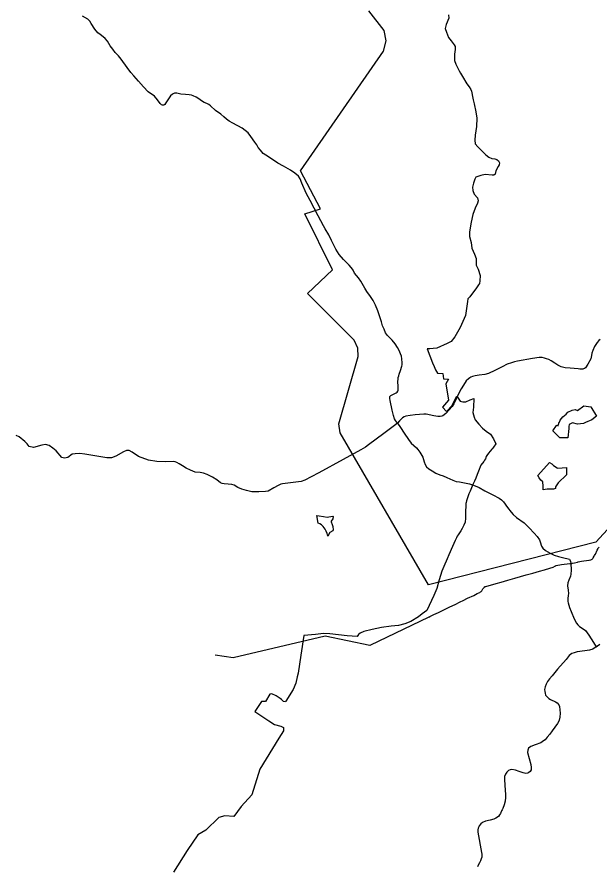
# Model space of a CAD drawing. Extents: x -789162 to -606354, y -1062736 to -945481.
# Drawn here: x -736434 to -730825, y -998265 to -990079 of the extents above; entities that cross this region are included whole.
import ezdxf

# ---------------------------------------------------------------- set-up
doc = ezdxf.new("R2010")
doc.units = 0
for name, color, linetype in [('_SIRSI VZTAHY_OP vodnich zdroju II stupne', 7, 'Continuous'), ('_SIRSI VZTAHY_SILNICE I TRIDY_STAV', 7, 'Continuous'), ('_SIRSI VZTAHY_SILNICE II TRIDY_STAV', 7, 'Continuous'), ('_SIRSI VZTAHY_SILNICE III TRIDY_STAV', 7, 'Continuous'), ('_SIRSI VZTAHY_VTL PLYNOVOD', 7, 'Continuous')]:
    doc.layers.add(name, color=color, linetype=linetype)

msp = doc.modelspace()

# ---------------------------------------------------------------- linework, layer by layer
at = {"layer": '_SIRSI VZTAHY_OP vodnich zdroju II stupne'}
for points in [[(-732276.4, -990056.9), (-732273.6, -990090.7), (-732297.1, -990149.9), (-732307.4, -990189.4), (-732293.3, -990226), (-732276.4, -990275.8), (-732251.1, -990308.7), (-732221, -990347.2), (-732212.4, -990364.1), (-732209.7, -990392.3), (-732216.3, -990437.4), (-732217.2, -990474.1), (-732216.3, -990499.5), (-732203.4, -990531.7), (-732173.1, -990598.1), (-732160.5, -990620.2), (-732141.4, -990651.3), (-732097.8, -990721.8), (-732076.4, -990753.1), (-732060.9, -990775.8), (-732054.3, -990792.2), (-732050.5, -990809.9), (-732043.5, -990845.4), (-732038.2, -990876.8), (-732028.3, -990914.8), (-732010.5, -990991.9), (-732003, -991053.9), (-732006.7, -991132.9), (-732019.9, -991215.6), (-732021.8, -991265.4), (-732019.9, -991301.1), (-731993.7, -991330.7), (-731915.6, -991407.3), (-731888.3, -991427.9), (-731859.2, -991442), (-731828.2, -991443.9), (-731809.4, -991452.4), (-731792.5, -991465.5), (-731784, -991483.4), (-731787.8, -991503.1), (-731798.1, -991520), (-731818.8, -991559.5), (-731825.3, -991591.5), (-731838.5, -991600.9), (-731854.5, -991600.9), (-731921.2, -991596.2), (-731964.4, -991605.6), (-732010.5, -991621.5), (-732021.2, -991641.3), (-732036, -991679.9), (-732043.4, -991718.6), (-732041.5, -991750.3), (-732026.5, -991786), (-731995.4, -991820.8), (-731989.8, -991848.9), (-731995.4, -991873.4), (-732017.1, -991919.4), (-732040.6, -991981.4), (-732056.5, -992055.7), (-732071.6, -992146.8), (-732072.5, -992192.9), (-732058.4, -992249.3), (-732049, -992306.6), (-732025.5, -992363.9), (-732009.5, -992404.3), (-732007.7, -992468.2), (-731988.9, -992508.6), (-731971, -992566.9), (-731971.9, -992618.6), (-731976.6, -992645.8), (-731987, -992659.9), (-732005.8, -992686.3), (-732068.7, -992774.6), (-732087.5, -992794.3), (-732092.2, -992817.8), (-732111, -992955), (-732161.8, -993067.8), (-732213.5, -993158), (-732250.1, -993203.1), (-732288.6, -993223.8), (-732386.4, -993269.8), (-732423, -993272.7), (-732454, -993273.6), (-732481.3, -993273.6), (-732429.6, -993410.8), (-732413.6, -993445.6), (-732401.4, -993476.6), (-732382.6, -993510.4), (-732330.9, -993513.2), (-732322.5, -993562.1), (-732274.5, -993566.8), (-732300.9, -993612.8), (-732276.4, -993769.8), (-732332.8, -993836.5), (-732296.2, -993877.9), (-732240.7, -993819.6), (-732221.9, -993780.1), (-732195.6, -993729.4), (-732162.7, -993779.2), (-732138.3, -993785.8), (-732107.3, -993784.8), (-732065, -993765.1), (-732032.1, -993751.9), (-732035.9, -993836.5), (-732039.6, -993886.3), (-732028.3, -993934.2), (-732018.9, -993959.6), (-731984.2, -994000), (-731946.6, -994037.6), (-731911.8, -994067.7), (-731869.5, -994097.8), (-731841.3, -994141.9), (-731820.7, -994190.8), (-731826.4, -994200.2), (-731836.4, -994210.9), (-731849.4, -994230.4), (-731858.9, -994240.2), (-731874.8, -994258.7), (-731889.6, -994278.6), (-731905.7, -994302.4), (-731911.6, -994311.7), (-731920.3, -994333.4), (-731927.2, -994346.1), (-731935.1, -994359), (-731962.4, -994394.2), (-731970.6, -994410.1), (-731981.4, -994437.6), (-731998.9, -994484.2), (-732012.6, -994518.8), (-732024.6, -994547.9), (-732041.8, -994581.8), (-732048.6, -994597.1), (-732054.2, -994613.3), (-732067.7, -994646.9), (-732078.2, -994672.3), (-732093.1, -994709.9), (-732101, -994737.4), (-732105.2, -994753.5), (-732106.8, -994765.2), (-732108.9, -994794), (-732110, -994835.6), (-732110.8, -994879.8), (-732111.1, -994904.1), (-732113.4, -994945.1), (-732126.1, -994971.8), (-732144.6, -995005.9), (-732155.7, -995026.1), (-732181.9, -995064.9), (-732190.9, -995078.9), (-732199.4, -995096.4), (-732211.1, -995119.7), (-732238.1, -995179.2), (-732273, -995257.3), (-732286.8, -995296.9), (-732319.7, -995370.2), (-732339.4, -995417.2), (-732363.8, -995499.9), (-732388.3, -995581.6), (-732415.5, -995650.2), (-732484.6, -995794.2), (-732528.3, -995827.8), (-732563, -995857), (-732639.2, -995901.1), (-732694.6, -995922.7), (-732756.6, -995937.8), (-732829, -995944.4), (-732922, -995958.5), (-733012.2, -995977.2), (-733092.1, -995997), (-733127.8, -996013.9), (-733143.8, -996027.1), (-733157, -996044.9), (-733251.9, -996037.4), (-733418.2, -996020.5), (-733478.4, -996017.7), (-733557.3, -996026.1), (-733670.1, -996036.5), (-733699.2, -996226.3), (-733724.6, -996398.3), (-733733, -996434.9), (-733747.1, -996495), (-733773.4, -996555.2), (-733842, -996668.9), (-733847.7, -996672.7), (-733864.6, -996669.8), (-733883.4, -996652), (-733898.4, -996641.6), (-733935.2, -996614.9), (-733979, -996598.5), (-733998.1, -996599.9), (-734039.1, -996670.9), (-734078.7, -996670.9), (-734140.2, -996767.9), (-734006.3, -996856.7), (-733953, -996893.6), (-733891.5, -996908.7), (-733865.6, -996922.3), (-733865.6, -996953.7), (-733910.1, -997024.9), (-734093.1, -997323.2), (-734171.9, -997570.9), (-734273.2, -997683.5), (-734343.5, -997779.2), (-734430.8, -997773.5), (-734489.9, -997787.6), (-734613.7, -997908.6), (-734689.7, -997956.5), (-734793.8, -998105.6), (-734926.1, -998313.9)], [(-730709.4, -994975), (-730854.7, -995135.6), (-732468.3, -995546.6), (-733319.7, -994083.8), (-733331.3, -993997.7), (-733145, -993349.9), (-733147.6, -993268.7), (-733185.1, -993191.3), (-733633.8, -992742.7), (-733392, -992515.2), (-733660.2, -991975.4), (-733509.8, -991926.3), (-733702, -991560.5), (-732902.3, -990407.5), (-732877.5, -990308.3), (-732896.1, -990209.1), (-733044.3, -990019.6)]]:
    msp.add_lwpolyline(points, dxfattribs=at)
for points in [[(-731201.1, -994131.1), (-731270.9, -994062.9), (-731234.5, -994013.7), (-731230.7, -994009.9), (-731218, -994015.2), (-731214.2, -994002.8), (-731208.9, -993981.6), (-731205.2, -993981.3), (-731199.9, -993960.7), (-731174.3, -993929.5), (-731142.6, -993904.6), (-731125.1, -993884), (-731083.3, -993866.3), (-731055.3, -993860), (-731031, -993869.1), (-730971.8, -993823), (-730902.3, -993832.6), (-730847.8, -993922.7), (-730892.6, -993958.8), (-730955.9, -993984.1), (-730975.5, -993995.3), (-731031.6, -993998.7), (-731081.2, -993987.2), (-731112.6, -994002.8), (-731114.8, -994023.3), (-731117.3, -994042.3), (-731124.8, -994132.4)], [(-731363.6, -994631.9), (-731362.7, -994597.7), (-731365.7, -994556), (-731385, -994539.8), (-731402.7, -994516.8), (-731414.4, -994495.1), (-731303, -994369.3), (-731279.1, -994382.2), (-731262.6, -994398.1), (-731228.6, -994421), (-731221.9, -994424.1), (-731138.2, -994417.6), (-731138.2, -994488.5), (-731220, -994564.6), (-731232, -994583.9), (-731243.3, -994603.8), (-731244.5, -994618.8), (-731262, -994627.3), (-731318.6, -994625.8), (-731325.9, -994625.5)], [(-733436.9, -995078.3), (-733446.1, -995051.8), (-733454.5, -995031.5), (-733463.5, -995011.2), (-733482.1, -994987), (-733500.1, -994969.5), (-733513.7, -994961.6), (-733532.2, -994954.8), (-733545.2, -994879.9), (-733523.2, -994883.9), (-733479.9, -994890.7), (-733443.2, -994896.2), (-733430.1, -994892.2), (-733390, -994885), (-733385.9, -994889), (-733390, -994912.9), (-733406.2, -994933.2), (-733406.2, -994940.4), (-733397.7, -994965.2), (-733390.9, -994985.9), (-733385.5, -995017.5), (-733390.9, -995026.5), (-733418.8, -995045)]]:
    msp.add_lwpolyline(points, close=True, dxfattribs=at)
at = {"layer": '_SIRSI VZTAHY_SILNICE I TRIDY_STAV'}
for points in [[(-730851.7, -996143.9), (-730885.6, -996167), (-730916.1, -996176.6), (-730963.2, -996183.6), (-731035.1, -996193.6), (-731065.1, -996201.1), (-731087.2, -996210.2), (-731111.3, -996227.9), (-731142.1, -996265.2), (-731225.5, -996361), (-731277, -996423.4), (-731301.5, -996453.6), (-731320.1, -996479.6), (-731334.5, -996505), (-731343.7, -996530.2), (-731349, -996556.5), (-731348.3, -996575.6), (-731344.6, -996592.1), (-731339.1, -996609), (-731331.6, -996620.7), (-731319.6, -996633.4), (-731307.5, -996643.4), (-731293.3, -996651.2), (-731244.8, -996672.8), (-731226.8, -996684.2), (-731212.4, -996703.7), (-731204.8, -996720.4), (-731201.4, -996750.6), (-731199.4, -996782.1), (-731202.1, -996822.2), (-731209.9, -996849.9), (-731213.5, -996860.1), (-731224.8, -996883.9), (-731275.2, -996952.1), (-731300, -996984.2), (-731323.8, -997013.5), (-731344.7, -997039.9), (-731359.4, -997050.9), (-731386.5, -997067.9), (-731440.8, -997087.6), (-731481.5, -997105.1), (-731503.3, -997120.1), (-731511.4, -997139.4), (-731512.9, -997163.3), (-731481.5, -997278.9), (-731477.7, -997305.2), (-731480.2, -997327.7), (-731489.6, -997345.8), (-731501.5, -997355.2), (-731511.9, -997360.6), (-731528.6, -997363.4), (-731557.1, -997356.5), (-731593.8, -997344.1), (-731630.3, -997332.5), (-731663.6, -997327.5), (-731680.9, -997328.3), (-731698.4, -997337.1), (-731714, -997352.1), (-731725.9, -997372.1), (-731734.7, -997394.6), (-731737.2, -997424.6), (-731733.3, -997473.3), (-731730.1, -997527.9), (-731726.2, -997562.8), (-731724.9, -997595.3), (-731729.9, -997631.4), (-731738.8, -997665), (-731753.4, -997700.1), (-731759.4, -997714.8), (-731763.4, -997722.8), (-731774.1, -997748.6), (-731782.6, -997763.9), (-731795, -997779.9), (-731817.7, -997794.4), (-731839.7, -997804.3), (-731874.1, -997813.9), (-731919.9, -997822.8), (-731949, -997837.7), (-731964.6, -997849.4), (-731979.2, -997867.1), (-731984.5, -997877.8), (-731988.4, -997890.6), (-731992.3, -997908.3), (-731992.3, -997928.2), (-731956.1, -998125.1), (-731954.3, -998140), (-731954.3, -998153.5), (-731955, -998168.7), (-731959.6, -998186.5), (-731966.7, -998204.6), (-731976.3, -998223.7), (-731989.1, -998246.8), (-731997.3, -998264.9)], [(-730851.7, -996143.9), (-730838.8, -996134.2), (-730818.1, -996119.2)]]:
    msp.add_lwpolyline(points, dxfattribs=at)
at = {"layer": '_SIRSI VZTAHY_SILNICE II TRIDY_STAV'}
for points in [[(-732766.6, -993991.4), (-732786.7, -993966.4), (-732796.5, -993947.6), (-732804.2, -993916), (-732817, -993866.4), (-732838, -993771.9), (-732839.4, -993753.1), (-732839.4, -993734.8), (-732832, -993724.7), (-732810.6, -993713.8), (-732778.1, -993698), (-732769.6, -993690.8), (-732764.8, -993683.7), (-732760.6, -993672.3), (-732760.7, -993640.8), (-732763, -993586.6), (-732761.9, -993569.7), (-732759.8, -993551.4), (-732755.4, -993534.4), (-732750.3, -993518), (-732737.1, -993484.2), (-732724.7, -993442.3), (-732721.9, -993427.9), (-732721.7, -993410.7), (-732724.5, -993370.4), (-732729.6, -993346.7), (-732736.8, -993324.3), (-732750.3, -993291.8), (-732767.4, -993261.5), (-732788.3, -993226.4), (-732817.9, -993192.6), (-732862.3, -993147.7), (-732881.6, -993120.4), (-732896.4, -993085.4), (-732909.8, -993052.4), (-732921.8, -993016.1), (-732957.3, -992909.6), (-732977.9, -992854.4), (-733001.2, -992809.5), (-733026.9, -992771.6), (-733061, -992724), (-733082.5, -992689.9), (-733119.7, -992621.9), (-733143.2, -992589.8), (-733182.1, -992545.4), (-733195, -992517.1), (-733201.9, -992505.9), (-733212.7, -992490.3), (-733232.6, -992468), (-733258.4, -992442.4), (-733287.6, -992414.2), (-733328.3, -992365.2), (-733362.5, -992313.9), (-733394.8, -992250.1), (-733403.2, -992230.5), (-733430, -992177.8), (-733463, -992119.2), (-733479.6, -992090.2), (-733532.8, -991992.7), (-733609.5, -991845.8), (-733647.3, -991774.1), (-733688.7, -991678.8), (-733705.6, -991637.8), (-733721.3, -991612.2), (-733754.8, -991581.8), (-733796.6, -991552.8), (-733866.2, -991517), (-733921, -991486.7), (-733972.4, -991451), (-734036.9, -991410.1), (-734061.8, -991392.7), (-734075.4, -991378.7), (-734088.3, -991362.6), (-734108.1, -991334.4), (-734122.7, -991310.9), (-734141.2, -991285.9), (-734179.2, -991229.2), (-734206.8, -991195.3), (-734233.7, -991171.5), (-734262.6, -991150.8), (-734352.5, -991102.3), (-734388.7, -991083.2), (-734416.2, -991062.1), (-734439.5, -991041.8), (-734470, -991015.9), (-734519.2, -990979.1), (-734568.6, -990934.7), (-734585.9, -990922.7), (-734604.1, -990913.2), (-734631, -990901), (-734654.7, -990885.9), (-734680.6, -990866.3), (-734708.1, -990850), (-734735.2, -990837.9), (-734752.6, -990833.3), (-734773.7, -990829.9), (-734810.3, -990826.8), (-734853.9, -990822.4), (-734892.8, -990813.2), (-734916.4, -990813.7), (-734936, -990823.6), (-734953.7, -990837.7), (-734973.9, -990865.8), (-734997.9, -990906.9), (-735010.1, -990920.8), (-735018.6, -990926.8), (-735030.2, -990927.4), (-735040.9, -990924.6), (-735054.1, -990912.9), (-735080.1, -990877.5), (-735109.8, -990842.6), (-735168.2, -990798.2), (-735212.9, -990750.2), (-735262.3, -990696.3), (-735308.5, -990646.9), (-735335.8, -990614.6), (-735371.6, -990565.2), (-735429.1, -990484), (-735454.9, -990453.3), (-735486.4, -990420.5), (-735510.8, -990389.9), (-735535.2, -990357.5), (-735562.7, -990312.3), (-735583.5, -990285.7), (-735602.9, -990269.6), (-735631.4, -990248.4), (-735653.6, -990231.1), (-735682.1, -990195.4), (-735719.9, -990141.6), (-735731.7, -990118.8), (-735742.4, -990108.9), (-735751.9, -990100.2), (-735802.1, -990070.2)], [(-730815, -993183.4), (-730827.2, -993193.3), (-730843.2, -993214.2), (-730867.4, -993252.5), (-730885.4, -993290.2), (-730893.3, -993317.6), (-730897.2, -993337.4), (-730900.2, -993354.5), (-730904.9, -993371.3), (-730934, -993423.4), (-730956.5, -993456.2), (-730964.7, -993464.3), (-730972.9, -993468.9), (-730981.7, -993471.6), (-730992.5, -993472.1), (-731010.2, -993470.2), (-731025.9, -993467.7), (-731102.8, -993459.8), (-731151.9, -993456.3), (-731188.2, -993449), (-731221.6, -993432.6), (-731251.7, -993413.4), (-731286.1, -993389.9), (-731308.8, -993378.4), (-731331.3, -993369.7), (-731351.2, -993363.4), (-731372.2, -993358.6), (-731388.6, -993357.8), (-731402.3, -993358.5), (-731464.9, -993369.4), (-731610.3, -993393.5), (-731638.6, -993399.9), (-731669.8, -993408.9), (-731708.5, -993422.3), (-731758, -993448.7), (-731829.8, -993484.4), (-731890.1, -993510.8), (-731925.6, -993521.9), (-731979.6, -993529.9), (-732017, -993535.1), (-732044.2, -993540.4), (-732060.9, -993548.8), (-732071.1, -993555.1), (-732083.8, -993563.1), (-732105.2, -993584.2), (-732132, -993623.4), (-732152.7, -993659), (-732174.5, -993700.4), (-732223.4, -993804.4), (-732238.9, -993831.4), (-732300.6, -993897), (-732328.4, -993919.3), (-732338.9, -993924.1), (-732354.3, -993926.7), (-732378.4, -993927.8), (-732417.2, -993921.1), (-732492, -993902.7), (-732514.1, -993902.7), (-732597.2, -993911.8), (-732644, -993915.3), (-732685.9, -993923.4), (-732703.6, -993930.4), (-732718.1, -993940.4), (-732727.9, -993949.2), (-732747, -993968.5), (-732766.6, -993991.4)], [(-732766.6, -993991.4), (-732796.1, -994012.6), (-732899.5, -994090), (-733046, -994198.2), (-733076.5, -994220.1), (-733119.6, -994248.5), (-733290.2, -994340.4), (-733526.4, -994468.6), (-733598, -994509), (-733659.5, -994540.2), (-733695.3, -994552), (-733849.7, -994571.2), (-733874.2, -994575.2), (-733889.7, -994579.2), (-733917, -994589.9), (-733958.2, -994613.5), (-734012.6, -994645.4), (-734037.4, -994649.1), (-734104.1, -994651.4), (-734148.9, -994651.6), (-734171.1, -994650.9), (-734197.8, -994645.9), (-734222.7, -994639.2), (-734267.7, -994625.2), (-734306.5, -994608.9), (-734342.1, -994588.6), (-734362.4, -994581.9), (-734397.7, -994577.9), (-734436.2, -994576.4), (-734456.3, -994573.2), (-734473.9, -994565.9), (-734509.2, -994537), (-734549.8, -994509.8), (-734600.4, -994485), (-734635.6, -994471.6), (-734669.7, -994467.2), (-734715.9, -994461.6), (-734761.1, -994443.9), (-734772.9, -994438.2), (-734790.9, -994429.5), (-734803.1, -994422.8), (-734837.8, -994400.2), (-734869.4, -994381.5), (-734893.4, -994368.7), (-734910, -994362.3), (-734928.1, -994359.1), (-735002.4, -994362.3), (-735086.2, -994360.9), (-735166.7, -994346.9), (-735261.2, -994310.2), (-735322.4, -994270), (-735353.9, -994254.2), (-735378.4, -994254.2), (-735406.7, -994266.9), (-735480.8, -994309.2), (-735521.8, -994325.1), (-735566.8, -994325.1), (-735781.1, -994290.7), (-735828.7, -994284.1), (-735873.7, -994285.4), (-735901.5, -994290.7), (-735943.8, -994319.8), (-735974.2, -994327.7), (-736000.7, -994319.8), (-736057.6, -994257.6), (-736086.7, -994229.8), (-736123.7, -994206), (-736159.4, -994196.7), (-736195.2, -994202), (-736275.9, -994224.5), (-736315.6, -994216.6), (-736335.4, -994190.1), (-736356.6, -994166.3), (-736412.1, -994122.7), (-736442.6, -994109.4)]]:
    msp.add_lwpolyline(points, dxfattribs=at)
at = {"layer": '_SIRSI VZTAHY_SILNICE III TRIDY_STAV'}
msp.add_lwpolyline([(-732766.6, -993991.4), (-732737.6, -994033), (-732701.6, -994087.9), (-732659.5, -994148.9), (-732633.7, -994183.8), (-732610.7, -994205.2), (-732584.9, -994226.9), (-732570.8, -994243.5), (-732552.8, -994271.4), (-732523.6, -994318.6), (-732508.6, -994363.1), (-732501.2, -994389.3), (-732486.5, -994409.5), (-732463.9, -994430.4), (-732434.1, -994450.5), (-732398.7, -994471.2), (-732358, -994489.1), (-732326.9, -994498.6), (-732292.4, -994512.6), (-732234.8, -994539.2), (-732202.7, -994551.3), (-732170.1, -994556.1), (-732121.6, -994564.2), (-732073.4, -994574.3), (-732034.1, -994588.4), (-731979.7, -994611.1), (-731924.9, -994641.2), (-731847.2, -994682.2), (-731788.2, -994712), (-731765.4, -994727.5), (-731745.9, -994747.1), (-731706.6, -994801.5), (-731672, -994847.1), (-731653.6, -994871.1), (-731618.9, -994898), (-731545.2, -994950.6), (-731498.1, -994997.3), (-731448.4, -995049), (-731421.2, -995082.6), (-731397.4, -995115.2), (-731391.2, -995134.5), (-731379.7, -995175.9), (-731367.9, -995193.9), (-731339.1, -995215.7), (-731294.8, -995243.2), (-731258.5, -995263.3), (-731216.1, -995276.1), (-731164.5, -995286.8), (-731121, -995296), (-731110.8, -995301.1), (-731104.7, -995307.3), (-731101.1, -995322), (-731098.1, -995338.1), (-731093.6, -995407.5), (-731096.5, -995443.5), (-731099.9, -995463.8), (-731116.2, -995501.2), (-731124.1, -995529.6), (-731127.1, -995556.8), (-731122.3, -995597.3), (-731118.6, -995630), (-731121, -995650.5), (-731124.7, -995677.7), (-731124.4, -995706.8), (-731122.3, -995720), (-731109.6, -995765.3), (-731091.9, -995805.4), (-731063, -995874.7), (-731041.2, -995916.3), (-731029.4, -995933.5), (-731012.4, -995948.5), (-730988.8, -995964.1), (-730955.6, -995985.8), (-730923.7, -996032.7), (-730877.6, -996103.2), (-730851.7, -996143.9)], dxfattribs=at)
at = {"layer": '_SIRSI VZTAHY_VTL PLYNOVOD'}
for points in [[(-732465.5, -995857.9), (-732454.9, -995852.8), (-732416.1, -995834), (-732372.6, -995813.2), (-732326.8, -995791.1), (-732263.1, -995760.4), (-732211.4, -995735.3), (-732164, -995712.7), (-732163.9, -995712.7), (-732132.5, -995697.6), (-732091.2, -995677.1), (-732032.8, -995648.9), (-731997.7, -995632), (-731983, -995624.9), (-731974.1, -995620.6), (-731966.7, -995616.2), (-731966.7, -995616.2), (-731961.1, -995611.5), (-731955.1, -995603.9), (-731943.9, -995587.4), (-731936.2, -995575.9), (-731929.8, -995570), (-731927.4, -995567.6), (-731927.4, -995567.6), (-731921.8, -995564.2), (-731916, -995562.2), (-731906.6, -995559.6), (-731870.3, -995549.6), (-731816.3, -995534.2), (-731766.7, -995520.3), (-731702.9, -995502.4), (-731636.4, -995483), (-731582.5, -995467.8), (-731525.9, -995452.3), (-731525.6, -995452.2), (-731462.7, -995434.3), (-731397.5, -995415.9), (-731350.7, -995402.7), (-731350.7, -995402.7), (-731299.2, -995387.5), (-731266.7, -995376.9), (-731245.6, -995366.1), (-731242.1, -995364.1), (-731242, -995364.1), (-731240.6, -995363.5), (-731237.4, -995361.6), (-731184.9, -995350.5), (-731184.9, -995350.5), (-731184.9, -995350.5), (-731107, -995342.2), (-731088.2, -995340.8), (-731080.8, -995339.6), (-731080.7, -995339.6), (-731061.4, -995336.4), (-731030.7, -995329.3), (-731030.7, -995329.3), (-731024.6, -995327.6), (-730992.9, -995320.2), (-730923.3, -995309.1), (-730918.8, -995308.5), (-730904.7, -995306.1), (-730896.4, -995303.5), (-730896.4, -995303.5), (-730892.4, -995300.9), (-730888.9, -995297.9), (-730885.4, -995293.7), (-730880.2, -995286.1), (-730871.6, -995272.2), (-730867, -995264), (-730861.6, -995253.9), (-730860.4, -995251.4), (-730860.3, -995251.3), (-730842.4, -995214.7), (-730837.5, -995202.8), (-730834.8, -995196.2), (-730828.3, -995188.3), (-730828.3, -995188.3), (-730822, -995180.5)], [(-732465.5, -995857.9), (-733034.4, -996130.5), (-733464, -996042), (-734351.7, -996249.5), (-734522.7, -996226.2)]]:
    msp.add_lwpolyline(points, dxfattribs=at)

doc.saveas('drawing.dxf')
